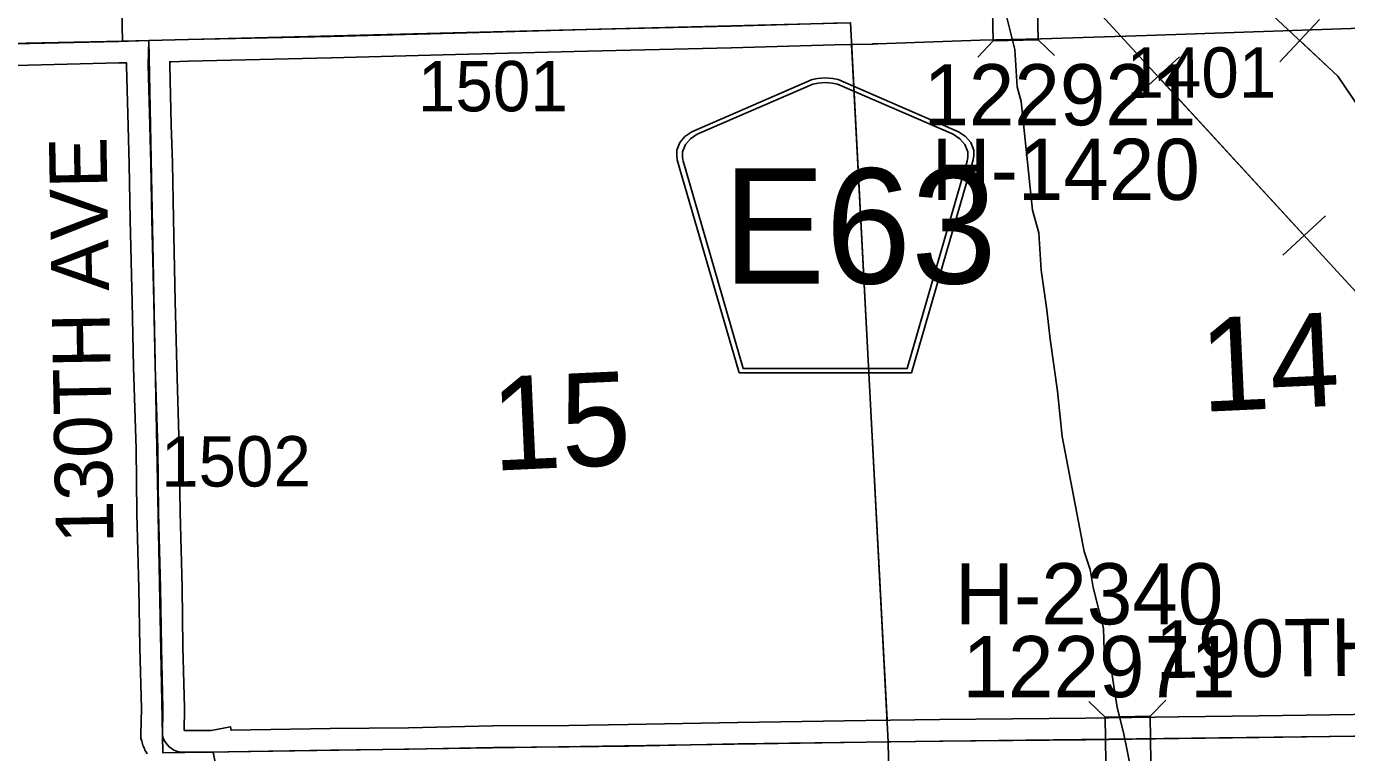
# Model space of a CAD drawing. Extents: x 128.7 to 185.5, y -21.4 to 12.6.
# Drawn here: x 136.899 to 138.733, y -4.606 to -3.597 of the extents above; entities that cross this region are included whole.
import ezdxf

# ---------------------------------------------------------------- set-up
doc = ezdxf.new("R2010")
doc.units = 0
for name, color, linetype in [('tdCoHydroRiver', 7, 'Continuous'), ('tdCoPipe', 7, 'Continuous'), ('tdCoSecRdNmbr', 7, 'Continuous'), ('tdCoSecRdTxt', 7, 'Continuous'), ('tdCoSecRteBand', 7, 'Continuous'), ('tdCoSecRteCL', 7, 'Continuous'), ('tdCoSectLine', 7, 'Continuous'), ('tdCoSectLinePart', 7, 'Continuous'), ('tdCoSectNmbr', 7, 'Continuous'), ('tdCoShieldCoRteHrd', 7, 'Continuous'), ('tdCoStrucSec', 7, 'Continuous'), ('tdCoStrucSecCoName', 7, 'Continuous'), ('tdCoStrucSecFHWANum', 7, 'Continuous'), ('tdCoSurfAsphalt', 7, 'Continuous'), ('tdCoSurfGravel', 7, 'Continuous')]:
    doc.layers.add(name, color=color, linetype=linetype)

msp = doc.modelspace()

# ---------------------------------------------------------------- linework, layer by layer
at = {"layer": 'tdCoHydroRiver'}
msp.add_lwpolyline([(138.2599, -3.5787), (138.2725, -3.6288), (138.2757, -3.6807), (138.2811, -3.7011), (138.2969, -3.8521), (138.3057, -3.8834), (138.3089, -3.9353), (138.317, -3.9903), (138.3214, -4.0312), (138.3315, -4.1035), (138.3382, -4.1664), (138.3685, -4.3264), (138.3772, -4.3514), (138.3811, -4.3765), (138.3955, -4.4329), (138.3965, -4.4644), (138.4029, -4.4674), (138.4108, -4.5192), (138.4147, -4.5427), (138.4238, -4.5803), (138.4723, -4.8187)], dxfattribs=at)
at = {"layer": 'tdCoPipe'}
for p, q in [((138.6405, -3.6456), (138.6955, -3.5869)), ((138.4419, -3.6933), (138.501, -3.6391)), ((138.6448, -3.9143), (138.704, -3.86))]:
    msp.add_line(p, q, dxfattribs=at)
for points in [[(133.5703, 0.7502), (134.415, 0.1836), (134.5616, 0.095), (136.3082, -1.518), (137.2828, -2.2589), (137.4566, -2.6804), (137.8852, -3.0711), (138.1505, -3.1526), (138.4929, -3.4522), (138.721, -3.6658), (139.3396, -4.5801), (139.8377, -5.1477), (140.0414, -5.3544), (140.3867, -5.5234), (140.8191, -5.9061), (141.5748, -6.8225), (141.7836, -7.0033), (142.3273, -7.8596)], [(133.6945, 0.4089), (135.1153, -0.6342), (137.1324, -2.3792), (137.5288, -2.9528), (138.161, -3.328), (139.2218, -4.4833), (139.3397, -4.805), (140.8827, -6.1264), (141.2631, -6.6089), (142.2971, -8.0348), (142.3319, -8.2734), (143.9392, -9.367), (143.9927, -9.5975), (145.829, -10.533), (147.4283, -11.2406), (148.0149, -11.3532), (148.9915, -11.5772), (150.6773, -11.7094), (151.6631, -11.8649), (152.1578, -12.9549), (152.0489, -14.0003)], [(138.6681, -3.6162), (138.721, -3.6658), (138.8491, -3.8551)], [(138.4715, -3.6662), (138.6744, -3.8871)]]:
    msp.add_lwpolyline(points, dxfattribs=at)
at = {"layer": 'tdCoSecRteBand'}
for points in [[(138.7666, -3.5988), (138.4552, -3.6094), (138.4552, -3.6094), (138.4551, -3.6094), (138.3089, -3.6139), (138.3088, -3.6139), (138.3087, -3.6139), (138.2242, -3.6158), (138.0816, -3.6208), (138.0815, -3.6208), (138.0813, -3.6208), (138.0748, -3.6209), (138.0748, -3.6214), (138.045, -3.6217), (138.0219, -3.6223), (137.8787, -3.6262), (137.8786, -3.6262), (137.8786, -3.6262), (137.6789, -3.6309), (137.4955, -3.6358), (137.3231, -3.6405), (137.323, -3.6405), (137.3229, -3.6405), (137.1242, -3.6449), (137.1004, -3.6456), (137.0986, -3.6456), (137.0985, -3.6503), (137.1007, -3.7334), (137.1024, -3.7868), (137.1024, -3.787), (137.1024, -3.7873), (137.1036, -3.8639), (137.1063, -3.9784), (137.1063, -3.9784), (137.1063, -3.9785), (137.1083, -4.0686), (137.1118, -4.1819), (137.1118, -4.1822), (137.1118, -4.1824), (137.113, -4.272), (137.1157, -4.3759), (137.1157, -4.376), (137.1157, -4.3762), (137.1169, -4.4586), (137.1192, -4.5436), (137.1192, -4.5442), (137.1192, -4.5449), (137.1186, -4.5752)], [(137.0672, -4.6073), (137.0652, -4.6041), (137.0642, -4.6024), (137.0635, -4.6007), (137.062, -4.5972), (137.0612, -4.5955), (137.0607, -4.5937), (137.0596, -4.59), (137.0583, -4.5856), (137.0584, -4.581), (137.0592, -4.5444), (137.057, -4.46), (137.057, -4.4599), (137.0569, -4.4597), (137.0557, -4.3773), (137.053, -4.2734), (137.053, -4.2732), (137.053, -4.273), (137.0518, -4.1835), (137.0483, -4.0703), (137.0483, -4.0702), (137.0483, -4.07), (137.0463, -3.9798), (137.0436, -3.8652), (137.0436, -3.865), (137.0436, -3.8649), (137.0424, -3.7885), (137.0407, -3.7352), (137.0407, -3.7351), (137.0407, -3.735), (137.0385, -3.6509), (137.0384, -3.65), (137.0385, -3.6491), (137.0385, -3.6471), (137.0281, -3.6474), (137.0281, -3.6474), (137.028, -3.6474), (136.8843, -3.6509)], [(137.1186, -4.5752), (137.1561, -4.5749), (137.1828, -4.5697), (137.1837, -4.5747), (137.3212, -4.5723), (137.3213, -4.5723), (137.3214, -4.5723), (137.4302, -4.5711), (137.5475, -4.5686), (137.5477, -4.5686), (137.5479, -4.5686), (137.6528, -4.5679), (137.7355, -4.5666), (137.8873, -4.5637), (137.8874, -4.5637), (137.8875, -4.5637), (138.0655, -4.5612), (138.1676, -4.5597), (138.1677, -4.5597), (138.1678, -4.5597), (138.3707, -4.558), (138.4995, -4.556), (138.4996, -4.556), (138.4996, -4.556), (138.6113, -4.5545), (138.8737, -4.5508)]]:
    msp.add_lwpolyline(points, dxfattribs=at)
at = {"layer": 'tdCoSecRteCL'}
for points in [[(137.0697, -3.6163), (137.1235, -3.615), (137.3223, -3.6105), (137.4946, -3.6058), (137.6781, -3.6009), (137.8779, -3.5962), (138.0212, -3.5923), (138.0445, -3.5917)], [(136.0366, -3.6568), (136.052, -3.6492), (136.0638, -3.6446), (136.0786, -3.6406), (136.0942, -3.6381), (136.1072, -3.6372), (136.2239, -3.6344), (136.3866, -3.6315), (136.6148, -3.6268), (136.7247, -3.6243), (136.8836, -3.6209), (137.0273, -3.6174), (137.0697, -3.6163)], [(137.1591, -4.6049), (137.1153, -4.6053), (137.1115, -4.6047), (137.1079, -4.6036), (137.1043, -4.6021), (137.101, -4.6001), (137.098, -4.5978), (137.0953, -4.5951), (137.093, -4.5921), (137.091, -4.5888), (137.0895, -4.5853), (137.0884, -4.5816), (137.0892, -4.5443), (137.0869, -4.4593), (137.0857, -4.3766), (137.083, -4.2726), (137.0818, -4.1828), (137.0783, -4.0694), (137.0763, -3.9791), (137.0736, -3.8644), (137.0724, -3.7878), (137.0707, -3.7342), (137.0684, -3.6501), (137.0697, -3.6163)], [(137.1591, -4.6049), (137.1792, -4.6048), (137.3217, -4.6023), (137.4307, -4.6011), (137.5481, -4.5986), (137.6532, -4.5979), (137.736, -4.5966), (137.8879, -4.5937), (138.066, -4.5912), (138.1681, -4.5897), (138.371, -4.588), (138.5, -4.586), (138.6117, -4.5845), (138.8741, -4.5808), (139.0018, -4.5791), (139.06, -4.5794), (139.0859, -4.5786), (139.0922, -4.5762)], [(137.1672, -4.6466), (137.1591, -4.6049)]]:
    msp.add_lwpolyline(points, dxfattribs=at)
at = {"layer": 'tdCoSectLine'}
for points in [[(137.0109, -2.6063), (137.0331, -3.6171)], [(137.0693, -3.6163), (138.0441, -3.5917)], [(138.0441, -3.5917), (138.0965, -4.5907)], [(136.0272, -3.6378), (137.0331, -3.6171)], [(137.0331, -3.6171), (137.0693, -3.6163)], [(137.0693, -3.6163), (137.0889, -4.6062)], [(138.0965, -4.5907), (139.0919, -4.5787)], [(137.0889, -4.6062), (138.0965, -4.5907)], [(138.0965, -4.5907), (138.117, -5.59)]]:
    msp.add_lwpolyline(points, dxfattribs=at)
at = {"layer": 'tdCoSectLinePart'}
msp.add_lwpolyline([(138.0457, -3.6217), (138.0949, -4.5608)], dxfattribs=at)
at = {"layer": 'tdCoShieldCoRteHrd'}
for points in [[(137.8893, -4.0781), (137.8073, -3.7952), (137.8034, -3.7821), (137.8027, -3.7762), (137.8027, -3.7684), (137.807, -3.7581), (137.8142, -3.7496), (137.8238, -3.7429), (137.9911, -3.6706), (137.9986, -3.6689), (138.009, -3.668), (138.0194, -3.6689), (138.027, -3.6706), (138.1942, -3.7429), (138.2038, -3.7496), (138.2111, -3.7581), (138.2153, -3.7684), (138.2153, -3.7762), (138.2146, -3.7821), (138.2107, -3.7952), (138.1288, -4.0781)], [(137.8951, -4.0718), (137.8154, -3.7965), (137.8117, -3.7839), (137.811, -3.7782), (137.811, -3.7707), (137.815, -3.7608), (137.822, -3.7527), (137.8312, -3.7463), (137.9918, -3.6768), (137.999, -3.6753), (138.009, -3.6744), (138.019, -3.6753), (138.0262, -3.6768), (138.1868, -3.7463), (138.196, -3.7527), (138.203, -3.7608), (138.2071, -3.7707), (138.2071, -3.7782), (138.2064, -3.7839), (138.2027, -3.7965), (138.1229, -4.0718)]]:
    msp.add_lwpolyline(points, close=True, dxfattribs=at)
at = {"layer": 'tdCoStrucSec'}
for p, q in [((138.2424, -3.6167), (138.2208, -3.6394)), ((138.305, -3.6153), (138.3276, -3.6369)), ((138.3978, -4.5563), (138.3754, -4.5345)), ((138.4604, -4.5553), (138.4822, -4.5328))]:
    msp.add_line(p, q, dxfattribs=at)
for points in [[(138.2409, -3.5541), (138.3035, -3.5527), (138.305, -3.6153), (138.2424, -3.6167)], [(138.3978, -4.5563), (138.4604, -4.5553), (138.4614, -4.6179), (138.3988, -4.6189)]]:
    msp.add_lwpolyline(points, close=True, dxfattribs=at)
at = {"layer": 'tdCoSurfAsphalt'}
msp.add_lwpolyline([(136.8836, -3.6209), (137.0273, -3.6174), (137.0697, -3.6163), (137.1235, -3.615), (137.3223, -3.6105), (137.4946, -3.6058), (137.6781, -3.6009), (137.8779, -3.5962), (138.0212, -3.5923), (138.0445, -3.5917)], dxfattribs=at)
at = {"layer": 'tdCoSurfGravel'}
for points in [[(137.098, -4.5978), (137.0953, -4.5951), (137.093, -4.5921), (137.091, -4.5888), (137.0895, -4.5853), (137.0884, -4.5816), (137.0892, -4.5443), (137.0869, -4.4593), (137.0857, -4.3766), (137.083, -4.2726), (137.0818, -4.1828), (137.0783, -4.0694), (137.0763, -3.9791), (137.0736, -3.8644), (137.0724, -3.7878), (137.0707, -3.7342), (137.0684, -3.6501), (137.0697, -3.6163)], [(137.1591, -4.6049), (137.1792, -4.6048), (137.3217, -4.6023), (137.4307, -4.6011), (137.5481, -4.5986), (137.6532, -4.5979), (137.736, -4.5966), (137.8879, -4.5937), (138.066, -4.5912), (138.1681, -4.5897), (138.371, -4.588), (138.5, -4.586), (138.6117, -4.5845), (138.8741, -4.5808), (139.0018, -4.5791), (139.06, -4.5794), (139.0859, -4.5786), (139.0922, -4.5762), (139.0968, -4.5744), (139.1047, -4.5663), (139.1276, -4.5436), (139.134, -4.5371)], [(137.098, -4.5978), (137.101, -4.6001), (137.1043, -4.6021), (137.1079, -4.6036), (137.1115, -4.6047), (137.1153, -4.6053), (137.1591, -4.6049)], [(137.1672, -4.6466), (137.1591, -4.6049)]]:
    msp.add_lwpolyline(points, dxfattribs=at)

# ---------------------------------------------------------------- texts
at = {"layer": 'tdCoSecRdNmbr'}
for s, rotation, p in [('1401', 0.1055, (138.4274, -3.6959)), ('1501', 0.1048, (137.4433, -3.7148)), ('1502', 0.1045, (137.0865, -4.2362))]:
    msp.add_text(s, height=0.07, rotation=rotation, dxfattribs=at).set_placement(p)
at = {"layer": 'tdCoSecRdTxt'}
for s, rotation, p in [('130TH AVE', 91, (137.0205, -4.3146)), ('190TH ST', 0.6801, (138.4682, -4.5023))]:
    msp.add_text(s, height=0.08, rotation=rotation, dxfattribs=at).set_placement(p)
at = {"layer": 'tdCoSectNmbr'}
for s, rotation, p in [('14', 2.6579, (138.5324, -4.1323)), ('15', 2.6571, (137.5479, -4.2141))]:
    msp.add_text(s, height=0.13, rotation=rotation, dxfattribs=at).set_placement(p)
at = {"layer": 'tdCoShieldCoRteHrd'}
msp.add_text('E63', height=0.16, dxfattribs=at).set_placement((137.8666, -3.9539))
at = {"layer": 'tdCoStrucSecCoName'}
for s, p in [('H-1420', (138.1566, -3.8377)), ('H-2340', (138.1892, -4.4275))]:
    msp.add_text(s, height=0.085, dxfattribs=at).set_placement(p)
at = {"layer": 'tdCoStrucSecFHWANum'}
for s, p in [('122921', (138.1453, -3.7341)), ('122971', (138.1997, -4.5287))]:
    msp.add_text(s, height=0.085, dxfattribs=at).set_placement(p)

doc.saveas('drawing.dxf')
